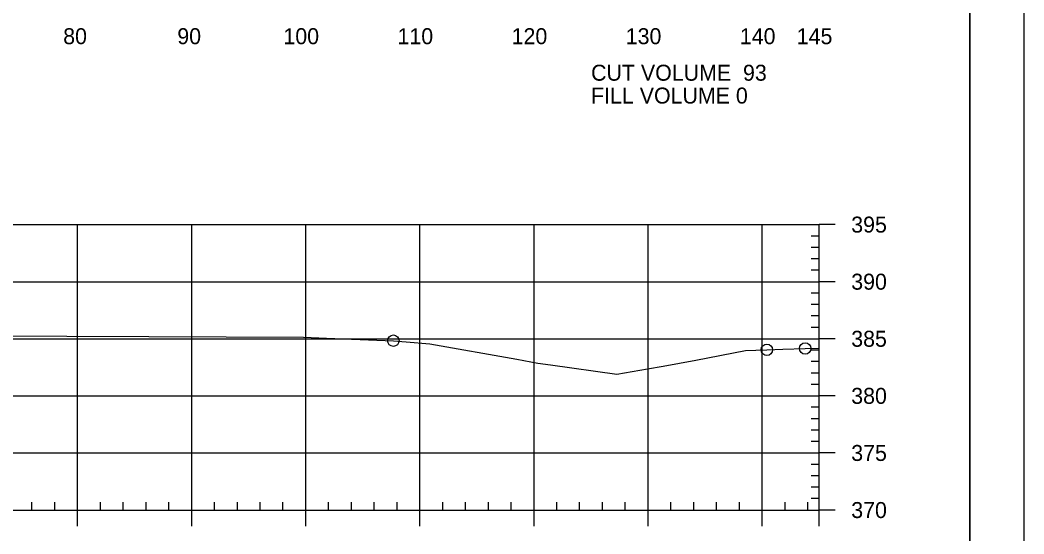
# Model space of a CAD drawing. Extents: x 1359801 to 1362404, y 372415 to 374228.
# Drawn here: x 1361894.9 to 1361982.8, y 372629.2 to 372674.2 of the extents above; entities that cross this region are included whole.
import ezdxf

# ---------------------------------------------------------------- set-up
doc = ezdxf.new("R2010")
doc.units = 0
for name, color, linetype in [('S_DRG_PT_SYM', 7, 'Continuous'), ('S_MAILBOX', 7, 'Continuous'), ('S_PRIMARY_CTL', 7, 'Continuous'), ('S_SHOULDER', 7, 'Continuous'), ('S_UTL_PT_SYM', 7, 'Continuous'), ('S_WATER_UTILITIES', 7, 'Continuous')]:
    doc.layers.add(name, color=color, linetype=linetype)

msp = doc.modelspace()

# ---------------------------------------------------------------- linework, layer by layer
at = {"layer": 'S_DRG_PT_SYM'}
msp.add_lwpolyline([(1361817.377, 372646.482), (1361853.2, 372646.57), (1361870.229, 372646.588), (1361906.146, 372646.431), (1361919.678, 372646.393), (1361921.704, 372646.31), (1361927.561, 372646.077), (1361928.692, 372645.971), (1361930.745, 372645.805), (1361938.375, 372644.464), (1361940.211, 372644.122), (1361941.323, 372643.964), (1361947.153, 372643.146), (1361949.83, 372643.601), (1361951.197, 372643.861), (1361954.079, 372644.376), (1361958.414, 372645.206), (1361959.325, 372645.255), (1361960.299, 372645.285), (1361961.682, 372645.335), (1361963.652, 372645.402), (1361964.89, 372645.421)], dxfattribs=at)
at = {"layer": 'S_MAILBOX'}
for p, q in [((1361674.89, 372656.246), (1361964.89, 372656.246)), ((1361899.89, 372631.246), (1361899.89, 372656.246)), ((1361909.89, 372631.246), (1361909.89, 372656.246)), ((1361919.89, 372631.246), (1361919.89, 372656.246)), ((1361929.89, 372631.246), (1361929.89, 372656.246)), ((1361939.89, 372631.246), (1361939.89, 372656.246)), ((1361949.89, 372631.246), (1361949.89, 372656.246)), ((1361959.89, 372631.246), (1361959.89, 372656.246)), ((1361964.89, 372631.246), (1361964.89, 372656.246)), ((1361674.89, 372651.246), (1361964.89, 372651.246)), ((1361674.89, 372646.246), (1361964.89, 372646.246)), ((1361674.89, 372641.246), (1361964.89, 372641.246)), ((1361674.89, 372636.246), (1361964.89, 372636.246)), ((1361674.89, 372631.246), (1361964.89, 372631.246))]:
    msp.add_line(p, q, dxfattribs=at)
at = {"layer": 'S_SHOULDER'}
for points in [[(1361649.483, 372734.6), (1361982.823, 372734.6), (1361982.823, 372521.263), (1361649.483, 372521.263)], [(1361895.81, 372730.706), (1361895.81, 372720.826), (1361931.542, 372720.826), (1361931.542, 372717.906), (1361954.742, 372717.906), (1361954.742, 372693.573), (1361978.07, 372693.573), (1361978.07, 372525.246), (1361661.89, 372525.246), (1361661.89, 372730.706)]]:
    msp.add_lwpolyline(points, close=True, dxfattribs=at)
for centre in [(1361927.561, 372646.077), (1361960.299, 372645.285), (1361963.652, 372645.402)]:
    msp.add_circle(centre, 0.5, dxfattribs=at)
at = {"layer": 'S_UTL_PT_SYM'}
msp.add_line((1361978.07, 372525.246), (1361978.07, 372730.706), dxfattribs=at)
at = {"layer": 'S_WATER_UTILITIES'}
for p, q in [((1361964.89, 372631.246), (1361964.89, 372656.246)), ((1361966.29, 372656.246), (1361964.89, 372656.246)), ((1361964.89, 372655.246), (1361964.19, 372655.246)), ((1361964.89, 372654.246), (1361964.19, 372654.246)), ((1361964.89, 372653.246), (1361964.19, 372653.246)), ((1361964.89, 372652.246), (1361964.19, 372652.246)), ((1361966.29, 372651.246), (1361964.89, 372651.246)), ((1361964.89, 372650.246), (1361964.19, 372650.246)), ((1361964.89, 372649.246), (1361964.19, 372649.246)), ((1361964.89, 372648.246), (1361964.19, 372648.246)), ((1361964.89, 372647.246), (1361964.19, 372647.246)), ((1361966.29, 372646.246), (1361964.89, 372646.246)), ((1361964.89, 372645.246), (1361964.19, 372645.246)), ((1361964.89, 372644.246), (1361964.19, 372644.246)), ((1361964.89, 372643.246), (1361964.19, 372643.246)), ((1361964.89, 372642.246), (1361964.19, 372642.246)), ((1361966.29, 372641.246), (1361964.89, 372641.246)), ((1361964.89, 372640.246), (1361964.19, 372640.246)), ((1361964.89, 372639.246), (1361964.19, 372639.246)), ((1361964.89, 372638.246), (1361964.19, 372638.246)), ((1361964.89, 372637.246), (1361964.19, 372637.246)), ((1361966.29, 372636.246), (1361964.89, 372636.246)), ((1361964.89, 372635.246), (1361964.19, 372635.246)), ((1361964.89, 372634.246), (1361964.19, 372634.246)), ((1361964.89, 372633.246), (1361964.19, 372633.246)), ((1361964.89, 372632.246), (1361964.19, 372632.246)), ((1361895.89, 372631.246), (1361895.89, 372631.946)), ((1361897.89, 372631.246), (1361897.89, 372631.946)), ((1361901.89, 372631.246), (1361901.89, 372631.946)), ((1361903.89, 372631.246), (1361903.89, 372631.946)), ((1361905.89, 372631.246), (1361905.89, 372631.946)), ((1361907.89, 372631.246), (1361907.89, 372631.946)), ((1361911.89, 372631.246), (1361911.89, 372631.946)), ((1361913.89, 372631.246), (1361913.89, 372631.946)), ((1361915.89, 372631.246), (1361915.89, 372631.946)), ((1361917.89, 372631.246), (1361917.89, 372631.946)), ((1361921.89, 372631.246), (1361921.89, 372631.946)), ((1361923.89, 372631.246), (1361923.89, 372631.946)), ((1361925.89, 372631.246), (1361925.89, 372631.946)), ((1361927.89, 372631.246), (1361927.89, 372631.946)), ((1361931.89, 372631.246), (1361931.89, 372631.946)), ((1361933.89, 372631.246), (1361933.89, 372631.946)), ((1361935.89, 372631.246), (1361935.89, 372631.946)), ((1361937.89, 372631.246), (1361937.89, 372631.946)), ((1361941.89, 372631.246), (1361941.89, 372631.946)), ((1361943.89, 372631.246), (1361943.89, 372631.946)), ((1361945.89, 372631.246), (1361945.89, 372631.946)), ((1361947.89, 372631.246), (1361947.89, 372631.946)), ((1361951.89, 372631.246), (1361951.89, 372631.946)), ((1361953.89, 372631.246), (1361953.89, 372631.946)), ((1361955.89, 372631.246), (1361955.89, 372631.946)), ((1361957.89, 372631.246), (1361957.89, 372631.946)), ((1361961.89, 372631.246), (1361961.89, 372631.946)), ((1361963.89, 372631.246), (1361963.89, 372631.946)), ((1361674.89, 372631.246), (1361964.89, 372631.246)), ((1361899.89, 372629.846), (1361899.89, 372631.246)), ((1361909.89, 372629.846), (1361909.89, 372631.246)), ((1361919.89, 372629.846), (1361919.89, 372631.246)), ((1361929.89, 372629.846), (1361929.89, 372631.246)), ((1361939.89, 372629.846), (1361939.89, 372631.246)), ((1361949.89, 372629.846), (1361949.89, 372631.246)), ((1361959.89, 372629.846), (1361959.89, 372631.246)), ((1361964.89, 372629.846), (1361964.89, 372631.246)), ((1361966.29, 372631.246), (1361964.89, 372631.246))]:
    msp.add_line(p, q, dxfattribs=at)

# ---------------------------------------------------------------- texts
at = {"layer": 'S_PRIMARY_CTL'}
for s, p in [('80', (1361898.629, 372672.046)), ('90', (1361908.629, 372672.046)), ('100', (1361917.929, 372672.046)), ('110', (1361927.929, 372672.046)), ('120', (1361937.929, 372672.046)), ('130', (1361947.929, 372672.046)), ('140', (1361957.929, 372672.046)), ('145', (1361962.916, 372672.046)), ('CUT VOLUME  93', (1361944.89, 372668.846)), ('FILL VOLUME 0', (1361944.89, 372666.846)), ('395', (1361967.69, 372655.546)), ('390', (1361967.69, 372650.546)), ('385', (1361967.69, 372645.546)), ('380', (1361967.69, 372640.546)), ('375', (1361967.69, 372635.546)), ('370', (1361967.69, 372630.546))]:
    msp.add_text(s, height=1.4, dxfattribs=at).set_placement(p)
at = {"layer": 'S_SHOULDER'}
msp.add_text('+', height=0.1, dxfattribs=at).set_placement((1361919.636, 372646.343))

doc.saveas('drawing.dxf')
